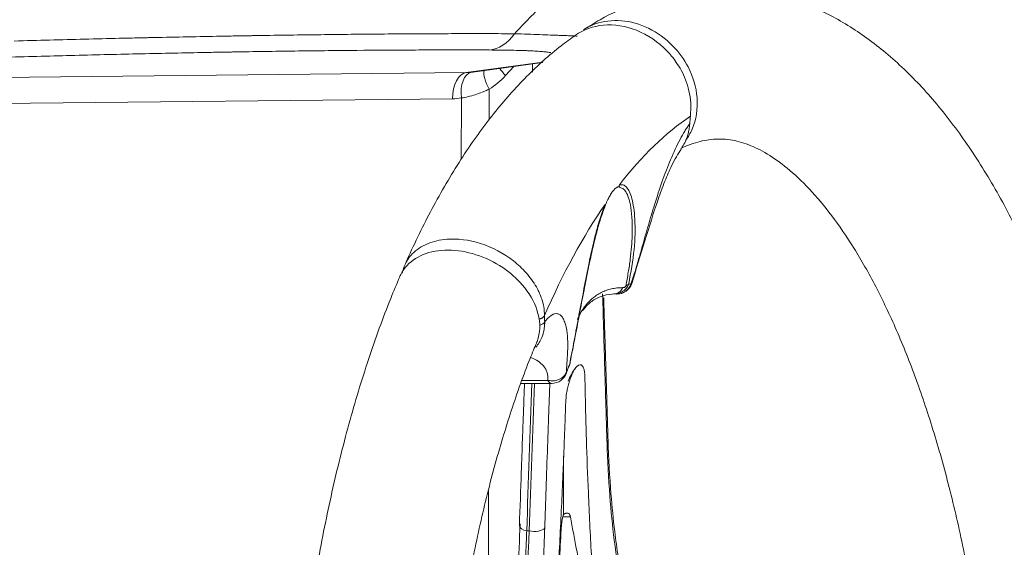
# Model space of a CAD drawing. Header units: millimetres. Extents: x 0 to 594, y 0 to 420.
# Tile 516 of 656: x 208.39 to 217.81, y 332.31 to 337.36. Entities that reach past the tile are written whole.
import ezdxf

# ---------------------------------------------------------------- set-up
doc = ezdxf.new("R2010")
doc.units = ezdxf.units.MM
doc.layers.add('1', color=7, linetype='Continuous', true_color=0xffffff)
doc.styles.add('Arial', font='txt')
doc.dimstyles.get("Standard").update_dxf_attribs({"dimtxt": 0.18, "dimasz": 0.18, "dimexe": 0.18, "dimexo": 0.0625, "dimgap": 0.09, "dimtad": 0, "dimtih": 1, "dimtoh": 1, "dimdec": 4, "dimzin": 0, "dimdsep": 46, "dimtxsty": 'Standard', "dimcen": 0.09, "dimadec": 0, "dimazin": 0, "dimtfac": 1, "dimtdec": 4, "dimtofl": 0, "dimtmove": 0, "dimatfit": 3, "dimfxl": 0, "dimtolj": 1, "dimtzin": 0, "dimarcsym": 0})

# ---------------------------------------------------------------- blocks, each defined once
blk = doc.blocks.new('_U4')
at = {"layer": '1', "color": 18, "lineweight": 18}
for p, q in [((145.9116, 334.1767), (145.9116, 389.8618)), ((318.508, 353.4371), (318.508, 389.8618)), ((145.9116, 387.8618), (227.4862, 387.8618)), ((318.508, 387.8618), (236.9333, 387.8618))]:
    blk.add_line(p, q, dxfattribs=at)
at = {"layer": '1', "color": 18}
for points in [[(145.9116, 387.8618), (149.4116, 388.7997), (149.4116, 386.924)], [(318.508, 387.8618), (315.008, 386.924), (315.0079, 388.7997)]]:
    blk.add_solid(points, dxfattribs=at)
at = {"layer": '1', "color": 18, "linetype": 'Continuous', "lineweight": 13, "insert": (229.1717, 385.226), "char_height": 3.5, "attachment_point": 7, "line_spacing_factor": 1.047437, "style": 'Arial'}
blk.add_mtext('\\fArial|b0|i0;\\W1.0000;3.5', dxfattribs=at)

msp = doc.modelspace()

# ---------------------------------------------------------------- linework, layer by layer
at = {"layer": '1', "color": 155, "linetype": 'Continuous', "lineweight": 13}
for p, q in [((212.6592, 336.8508), (213.3927, 336.9508)), ((213.116, 336.9102), (213.0374, 336.8236)), ((213.2948, 336.8546), (213.2949, 336.9346)), ((205.1564, 336.7749), (212.6592, 336.8508)), ((212.8796, 336.6935), (212.8792, 336.3967)), ((212.5291, 336.6014), (205.0263, 336.5255)), ((212.6136, 336.0235), (212.6145, 336.6091)), ((214.0983, 334.7339), (214.1015, 334.7337)), ((213.4402, 333.9099), (213.1961, 333.9099)), ((212.8737, 332.8536), (212.8711, 331.1165)), ((213.6569, 332.6048), (213.5842, 332.6048)), ((213.2625, 332.4707), (213.2392, 332.4707))]:
    msp.add_line(p, q, dxfattribs=at)
at = {"layer": '1', "color": 155, "linetype": 'Continuous', "lineweight": 18}
for p, q in [((212.702, 336.8538), (213.3889, 336.9474)), ((214.2436, 334.8357), (214.2439, 334.8369)), ((214.0807, 334.7357), (214.0805, 334.7357)), ((213.1858, 333.8812), (213.4775, 333.8812))]:
    msp.add_line(p, q, dxfattribs=at)
for centre, end in [((214.1015, 334.8837), 341.33165), ((213.4775, 334.0312), 341.09841)]:
    msp.add_arc(centre, 0.15, 270, end, dxfattribs=at)
at = {"layer": '1', "color": 155, "linetype": 'Continuous', "lineweight": 13}
for centre, major_axis, ratio, start_param, end_param in [((212.8618, 337.5665), (-0.0021, -0.5), 0.715918, 0.058277, 0.816638), ((212.6686, 336.6012), (0.0025, -0.25), 0.557777, 3.190607, 4.705987), ((212.754, 336.6089), (-0.0422, 0.2464), 0.552168, 0.022493, 1.475798), ((212.9749, 336.6934), (-0.129, 0.2142), 0.332788, 0.423131, 1.372485), ((212.5428, 337.3499), (-0.0009, -0.751), 0.923252, 0.50859, 0.795474), ((213.1327, 336.8234), (-0.1852, 0.168), 0.266589, 0.883863, 1.284279), ((212.5172, 337.3525), (0.0227, -0.7508), 0.845475, 6.266153, 6.401143), ((214.1015, 334.8837), (0.0296, 0.147), 0.967443, 3.324642, 4.524604), ((214.1022, 334.8766), (-0.1224, 0.0256), 0.576041, 2.433692, 2.834963), ((214.1015, 334.8837), (-0.1421, 0.048), 0.251831, 2.88176, 3.141615), ((204.6316, 336.3397), (-8.1892, 4.4504), 0.712679, 3.535344, 3.543662), ((213.4775, 334.0312), (-0.1389, 0.0565), 0.327864, 2.940129, 3.317704), ((213.4775, 334.0312), (0, -0.15), 0.422618, 5.653836, 6.283204), ((213.9043, 333.3374), (-0.1124, -0.0037), 0.595992, 2.707303, 3.129583), ((213.2821, 332.5191), (-0.1124, 0.0038), 0.476596, 0.016791, 1.195354), ((213.3054, 332.5191), (0.1124, -0.0038), 0.476596, 4.336946, 5.966683)]:
    msp.add_ellipse(centre, major_axis=major_axis, ratio=ratio, start_param=start_param, end_param=end_param, dxfattribs=at)
at = {"layer": '1', "color": 155, "linetype": 'Continuous', "lineweight": 18}
for centre, major_axis, ratio, start_param, end_param in [((212.6567, 337.3523), (0.0035, -0.5014), 0.805923, 6.280892, 6.415882), ((215.7084, 328.9164), (0, 7.8165), 0.422618, 0.277235, 0.499613), ((206.2438, 338.5451), (6.452, -6.7288), 0.841617, 0.636904, 0.645221), ((215.7084, 328.9164), (0, 7.8165), 0.422618, 0.547585, 0.769941), ((214.0716, 334.8603), (-0.0043, 0.1249), 0.789945, 3.109362, 4.143958), ((213.531, 334.0963), (0.1225, -0.0249), 0.590442, 6.068866, 6.470138)]:
    msp.add_ellipse(centre, major_axis=major_axis, ratio=ratio, start_param=start_param, end_param=end_param, dxfattribs=at)
at = {"layer": '1', "color": 155, "linetype": 'Continuous', "lineweight": 13}
for points, knots in [([(213.1213, 337.223), (213.1698, 337.2731), (213.2183, 337.3233), (213.315, 337.4237), (213.3633, 337.474), (213.5079, 337.625), (213.6039, 337.7258), (213.6995, 337.8268)], [0, 0, 0, 0, 0.25, 0.25, 0.5, 0.5, 1, 1, 1, 1]), ([(213.8099, 337.2772), (213.8368, 337.2924), (213.9394, 337.3393), (214.1432, 337.3649), (214.4102, 337.2903), (214.6362, 337.1261), (214.8067, 336.8922), (214.8926, 336.6029), (214.8532, 336.3569), (214.7836, 336.2366), (214.7597, 336.2043)], [0, 0, 0, 0, 0.053747, 0.194062, 0.335388, 0.477918, 0.602143, 0.7598, 0.929624, 1, 1, 1, 1]), ([(208.3378, 337.1531), (208.4513, 337.1562), (208.6771, 337.1624), (209.0123, 337.171), (209.2334, 337.1763), (209.3983, 337.1802), (209.4806, 337.1821), (209.5761, 337.1842), (209.617, 337.1851), (209.6442, 337.1857), (209.6578, 337.186), (209.7801, 337.1886), (209.9958, 337.1931), (210.2082, 337.1972), (210.3662, 337.2001), (210.4448, 337.2015), (210.536, 337.203), (210.575, 337.2037), (210.601, 337.2041), (210.6139, 337.2043), (210.7304, 337.2062), (210.8327, 337.2078), (211.1357, 337.2122), (211.3327, 337.2147), (211.6209, 337.2178), (211.7157, 337.2187), (211.9029, 337.2203), (211.9953, 337.221), (212.1776, 337.2221), (212.2676, 337.2226), (212.445, 337.2233), (212.5325, 337.2235), (212.705, 337.2238), (212.7901, 337.2238), (212.9157, 337.2236), (212.9573, 337.2235), (213.0398, 337.2233), (213.0807, 337.2232), (213.1213, 337.223)], [0, 0, 0, 0, 0.0625, 0.125, 0.1875, 0.1875, 0.21875, 0.234375, 0.242187, 0.242187, 0.25, 0.25, 0.3125, 0.375, 0.375, 0.40625, 0.421875, 0.429688, 0.429688, 0.4375, 0.4375, 0.5, 0.5, 0.625, 0.625, 0.6875, 0.6875, 0.75, 0.75, 0.8125, 0.8125, 0.875, 0.875, 0.9375, 0.9375, 0.96875, 0.96875, 1, 1, 1, 1]), ([(213.1213, 337.223), (213.1652, 337.2215), (213.2495, 337.2186), (213.3264, 337.2159), (213.3995, 337.2132), (213.4343, 337.2119), (213.4835, 337.21), (213.4995, 337.2094), (213.5304, 337.2082), (213.5454, 337.2076), (213.5889, 337.2058), (213.6157, 337.2047), (213.6649, 337.2025), (213.6873, 337.2015), (213.7129, 337.2003), (213.718, 337.2001), (213.723, 337.1998)], [0, 0, 0, 0, 0.159738, 0.319476, 0.319476, 0.479214, 0.479214, 0.559083, 0.559083, 0.638952, 0.638952, 0.79869, 0.79869, 0.958428, 0.958428, 1, 1, 1, 1]), ([(212.8806, 337.0673), (212.8022, 337.0676), (212.7225, 337.0678), (212.5608, 337.068), (212.4787, 337.068), (212.3121, 337.0678), (212.2277, 337.0675), (212.0563, 337.0668), (211.9695, 337.0664), (211.7054, 337.0647), (211.5246, 337.0631), (211.1535, 337.0591), (210.9632, 337.0567), (210.6705, 337.0523), (210.5718, 337.0507), (210.4593, 337.0488), (210.4467, 337.0486), (210.4217, 337.0482), (210.384, 337.0476), (210.3463, 337.0469), (210.2707, 337.0456), (210.2201, 337.0446), (210.0679, 337.0418), (209.8636, 337.0378), (209.6566, 337.0334), (209.4482, 337.0288), (209.2385, 337.024), (208.9199, 337.0161), (208.5972, 337.0077), (208.3793, 337.0016), (208.2697, 336.9985)], [0, 0, 0, 0, 0.0625, 0.0625, 0.125, 0.125, 0.1875, 0.1875, 0.25, 0.25, 0.375, 0.375, 0.5, 0.5, 0.5625, 0.5625, 0.570313, 0.570313, 0.578125, 0.59375, 0.59375, 0.625, 0.625, 0.6875, 0.75, 0.75, 0.8125, 0.875, 0.9375, 1, 1, 1, 1]), ([(213.4683, 337.0419), (213.4592, 337.0438), (213.4482, 337.0456), (213.4223, 337.049), (213.4074, 337.0506), (213.3737, 337.0536), (213.3548, 337.055), (213.3129, 337.0575), (213.29, 337.0587), (213.2524, 337.0604), (213.2394, 337.0609), (213.2126, 337.0618), (213.1987, 337.0623), (213.1558, 337.0636), (213.1254, 337.0643), (213.0613, 337.0655), (212.9937, 337.0665), (212.9194, 337.0671), (212.8806, 337.0673)], [0, 0, 0, 0, 0.125, 0.125, 0.25, 0.25, 0.375, 0.375, 0.5, 0.5, 0.5625, 0.5625, 0.625, 0.625, 0.75, 0.75, 0.875, 1, 1, 1, 1]), ([(212.8796, 336.6935), (212.8686, 336.6879), (212.8575, 336.6826), (212.8408, 336.6751), (212.8352, 336.6726), (212.824, 336.6678), (212.8185, 336.6655), (212.7906, 336.6542), (212.7684, 336.6462), (212.7241, 336.6323), (212.702, 336.6263), (212.6581, 336.6163), (212.6362, 336.6122), (212.6145, 336.6091)], [0, 0, 0, 0, 0.125, 0.125, 0.1875, 0.1875, 0.25, 0.25, 0.5, 0.5, 0.75, 0.75, 1, 1, 1, 1]), ([(214.2357, 334.8281), (214.2441, 334.8534), (214.2629, 334.9106), (214.2938, 335.0126), (214.3215, 335.1078), (214.3581, 335.2384), (214.401, 335.3889), (214.4637, 335.5984), (214.5334, 335.8108), (214.6147, 336.0245), (214.6883, 336.1842), (214.7426, 336.2801), (214.7739, 336.329), (214.79, 336.3523), (214.7987, 336.3648)], [0, 0, 0, 0, 0.047786, 0.107733, 0.193171, 0.226965, 0.35231, 0.470051, 0.605904, 0.735829, 0.870711, 0.93381, 0.964494, 1, 1, 1, 1]), ([(214.1258, 335.7775), (214.138, 335.7789), (214.1632, 335.7817), (214.1955, 335.7572), (214.2238, 335.7126), (214.247, 335.6456), (214.2642, 335.5575), (214.2785, 335.4023), (214.2743, 335.1646), (214.2345, 334.943), (214.2144, 334.8309)], [0, 0, 0, 0, 0.067835, 0.139996, 0.218298, 0.304188, 0.398787, 0.502946, 0.748534, 1, 1, 1, 1]), ([(214.1856, 334.8113), (214.1943, 334.8552), (214.2115, 334.9421), (214.2299, 335.0668), (214.2424, 335.1854), (214.2486, 335.2974), (214.2491, 335.4155), (214.2414, 335.5325), (214.2224, 335.6325), (214.1969, 335.7007), (214.168, 335.7427), (214.1437, 335.749), (214.1321, 335.752)], [0, 0, 0, 0, 0.103413, 0.204501, 0.303617, 0.401183, 0.497697, 0.628903, 0.748928, 0.841669, 0.924507, 1, 1, 1, 1]), ([(213.8988, 335.3104), (213.9098, 335.3533), (213.937, 335.4515), (213.9699, 335.5398), (213.9886, 335.59)], [0, 0, 0, 0, 0.431178, 1, 1, 1, 1]), ([(213.9742, 335.5364), (213.9667, 335.5153), (213.9512, 335.4722), (213.9323, 335.4108), (213.921, 335.3712), (213.9166, 335.3553)], [0, 0, 0, 0, 0.364237, 0.746645, 1, 1, 1, 1]), ([(212.0721, 335.0096), (212.0896, 335.0493), (212.1456, 335.1326), (212.282, 335.2238), (212.5037, 335.2757), (212.804, 335.2382), (213.0716, 335.0962), (213.2405, 334.9384), (213.3101, 334.8425), (213.347, 334.7742), (213.3656, 334.7351), (213.3866, 334.6797), (213.4053, 334.6081), (213.4077, 334.5566), (213.409, 334.5283)], [0, 0, 0, 0, 0.089051, 0.203662, 0.313317, 0.480607, 0.654946, 0.736626, 0.827263, 0.841698, 0.866197, 0.900754, 0.945359, 1, 1, 1, 1]), ([(213.7241, 334.4913), (213.7269, 334.4978), (213.7464, 334.5415), (213.789, 334.6147), (213.8633, 334.6951), (213.9358, 334.7434), (213.9991, 334.7704), (214.0489, 334.7848), (214.1016, 334.7941), (214.1385, 334.7953), (214.1571, 334.796)], [0, 0, 0, 0, 0.033289, 0.225977, 0.418447, 0.613116, 0.707624, 0.803576, 0.901017, 1, 1, 1, 1]), ([(214.0073, 333.3125), (214.0049, 333.3873), (214, 333.5413), (213.9928, 333.7785), (213.9845, 334.0552), (213.9751, 334.3756), (213.9684, 334.6126), (213.9649, 334.7353)], [0, 0, 0, 0, 0.157692, 0.324359, 0.5, 0.741235, 1, 1, 1, 1]), ([(213.4109, 334.469), (213.4222, 334.4825), (213.4447, 334.5095), (213.4768, 334.5347), (213.5069, 334.5481), (213.5345, 334.5489), (213.5595, 334.5373), (213.5813, 334.5137), (213.5998, 334.4781), (213.6174, 334.4217), (213.6303, 334.3363), (213.6329, 334.2191), (213.627, 334.1121), (213.6212, 334.034), (213.6187, 333.999), (213.6175, 333.9835)], [0, 0, 0, 0, 0.064918, 0.128876, 0.192539, 0.256593, 0.321721, 0.388579, 0.457775, 0.529859, 0.647473, 0.77312, 0.892306, 0.952251, 1, 1, 1, 1]), ([(213.4402, 333.9099), (213.4411, 333.9219), (213.4431, 333.9463), (213.4362, 333.982), (213.4221, 334.0167), (213.3951, 334.0564), (213.3475, 334.0982), (213.3016, 334.1198), (213.2752, 334.1281), (213.2752, 334.1281)], [0, 0, 0, 0, 0.116073, 0.237269, 0.3647, 0.499322, 0.729444, 0.999284, 1, 1, 1, 1]), ([(213.6175, 333.9835), (213.6141, 333.9771), (213.6068, 333.9632), (213.5908, 333.9456), (213.5705, 333.9296), (213.543, 333.9154), (213.4986, 333.9022), (213.4621, 333.907), (213.4402, 333.9099)], [0, 0, 0, 0, 0.116587, 0.250603, 0.364334, 0.501202, 0.699831, 1, 1, 1, 1]), ([(213.4603, 333.8812), (213.4575, 333.8048), (213.4501, 333.6034), (213.4381, 333.2671), (213.4246, 332.8827), (213.4159, 332.6233), (213.4117, 332.4989)], [0, 0, 0, 0, 0.165696, 0.437224, 0.729972, 1, 1, 1, 1]), ([(214.3202, 331.3202), (214.3055, 331.3596), (214.2759, 331.4395), (214.2133, 331.6396), (214.14, 331.9473), (214.0748, 332.3618), (214.0288, 332.821), (214.0147, 333.142), (214.0073, 333.3125)], [0, 0, 0, 0, 0.069806, 0.141569, 0.342376, 0.569697, 0.771366, 1, 1, 1, 1]), ([(213.4117, 332.4989), (213.4089, 332.4212), (213.4034, 332.2693), (213.3926, 332.0426), (213.3807, 331.824), (213.3679, 331.6134), (213.3546, 331.4112), (213.334, 331.118), (213.3053, 330.7406), (213.2703, 330.2848), (213.2516, 329.9897), (213.2426, 329.8481)], [0, 0, 0, 0, 0.093456, 0.182706, 0.26783, 0.348905, 0.426012, 0.499244, 0.681367, 0.847146, 1, 1, 1, 1]), ([(213.2392, 332.4707), (213.2373, 332.4226), (213.2337, 332.3281), (213.2272, 332.1871), (213.2203, 332.0499), (213.2129, 331.9164), (213.2051, 331.787), (213.1971, 331.6617), (213.189, 331.5406), (213.1808, 331.4239), (213.1726, 331.3115), (213.1585, 331.1223), (213.1384, 330.8668), (213.1141, 330.5668), (213.0942, 330.3079), (213.0776, 330.0802), (213.068, 329.9305), (213.0633, 329.8574)], [0, 0, 0, 0, 0.058763, 0.115577, 0.170441, 0.223355, 0.274321, 0.323338, 0.370407, 0.415529, 0.458702, 0.499929, 0.632621, 0.74897, 0.836412, 0.92008, 1, 1, 1, 1]), ([(213.0859, 329.8456), (213.0882, 329.8818), (213.0927, 329.9551), (213.1002, 330.066), (213.1082, 330.1793), (213.1167, 330.2949), (213.1256, 330.4127), (213.1399, 330.5975), (213.1612, 330.8609), (213.187, 331.1877), (213.2112, 331.5204), (213.2292, 331.799), (213.2432, 332.0428), (213.2538, 332.2522), (213.2595, 332.3957), (213.2625, 332.4707)], [0, 0, 0, 0, 0.039358, 0.079705, 0.121045, 0.163382, 0.206718, 0.251058, 0.36803, 0.500817, 0.62068, 0.749798, 0.82546, 0.90886, 1, 1, 1, 1])]:
    msp.add_open_spline(points, degree=3, knots=knots, dxfattribs=at)
at = {"layer": '1', "color": 155, "linetype": 'Continuous', "lineweight": 18}
for points, knots in [([(219.0776, 331.0481), (219.0683, 331.1349), (219.0308, 331.4593), (218.9487, 332.0117), (218.8194, 332.692), (218.6638, 333.3464), (218.4829, 333.9709), (218.277, 334.5614), (218.0463, 335.1143), (217.791, 335.6257), (217.5107, 336.0921), (217.2054, 336.5091), (216.8755, 336.871), (216.5234, 337.1713), (216.1538, 337.4041), (215.7736, 337.5654), (215.3907, 337.6552), (215.0116, 337.6762), (214.641, 337.6324), (214.2816, 337.5269), (213.997, 337.3943), (213.8347, 337.2935), (213.7829, 337.2587)], [0, 0, 0, 0, 0.019736, 0.074177, 0.128725, 0.183422, 0.238313, 0.293445, 0.348872, 0.404642, 0.460777, 0.517225, 0.57369, 0.629518, 0.683856, 0.73601, 0.7859, 0.834082, 0.881456, 0.928794, 0.976946, 1, 1, 1, 1]), ([(214.8042, 336.4344), (214.8071, 336.4763), (214.8127, 336.5564), (214.7938, 336.6749), (214.7614, 336.78), (214.7194, 336.8704), (214.6734, 336.9457), (214.6275, 337.0067), (214.5172, 337.131), (214.2984, 337.2806), (213.9708, 337.3298), (213.7822, 337.2625), (213.7059, 337.209)], [0, 0, 0, 0, 0.079652, 0.152173, 0.217556, 0.275793, 0.326877, 0.370803, 0.407569, 0.61365, 0.811465, 1, 1, 1, 1]), ([(213.707, 337.2073), (213.6597, 337.1753), (213.497, 337.0582), (213.2318, 336.8184), (212.9186, 336.4658), (212.6229, 336.0544), (212.352, 335.5962), (212.173, 335.2368), (212.0847, 335.0376), (212.0724, 335.0094)], [0, 0, 0, 0, 0.070423, 0.245572, 0.424988, 0.608862, 0.794843, 0.97111, 1, 1, 1, 1]), ([(214.7119, 336.1183), (214.7172, 336.1256), (214.7338, 336.1502), (214.7615, 336.2016), (214.7826, 336.2626), (214.7928, 336.3131), (214.7963, 336.3388), (214.7976, 336.3518), (214.7983, 336.3592), (214.7986, 336.3629), (214.7987, 336.3648)], [0, 0, 0, 0, 0.106224, 0.346636, 0.674058, 0.837337, 0.918831, 0.959541, 0.979886, 1, 1, 1, 1]), ([(214.7265, 336.1324), (214.7628, 336.1495), (214.8591, 336.1863), (215.0108, 336.2203), (215.1764, 336.2167), (215.3524, 336.1716), (215.5355, 336.0828), (215.7317, 335.9447), (215.9401, 335.7498), (216.1565, 335.4926), (216.3706, 335.1801), (216.579, 334.8132), (216.7785, 334.3939), (216.9658, 333.925), (217.138, 333.4104), (217.2925, 332.8545), (217.4273, 332.2626), (217.5397, 331.6394), (217.6026, 331.1964), (217.6286, 330.9639), (217.63, 330.9511)], [0, 0, 0, 0, 0.035716, 0.09875, 0.170416, 0.234612, 0.292883, 0.348533, 0.407591, 0.465496, 0.523211, 0.581078, 0.639322, 0.697999, 0.757088, 0.816541, 0.876297, 0.9363, 0.996496, 1, 1, 1, 1]), ([(214.2439, 334.8369), (214.2846, 334.9712), (214.367, 335.2327), (214.4699, 335.5734), (214.5585, 335.8111), (214.6329, 335.9852), (214.6854, 336.0739), (214.7163, 336.1166)], [0, 0, 0, 0, 0.296183, 0.575585, 0.706672, 0.83015, 1, 1, 1, 1]), ([(214.1321, 335.752), (214.1312, 335.7536), (214.1294, 335.7568), (214.1268, 335.7605), (214.1247, 335.7636), (214.1236, 335.7658), (214.123, 335.7674), (214.1226, 335.7686), (214.1225, 335.7706), (214.1234, 335.7737), (214.1245, 335.7757), (214.1253, 335.7768), (214.1258, 335.7775)], [0, 0, 0, 0, 0.246534, 0.496538, 0.635967, 0.744837, 0.786382, 0.810859, 0.871933, 0.901629, 0.942153, 1, 1, 1, 1]), ([(214.1321, 335.752), (214.1312, 335.7534), (214.1295, 335.7562), (214.126, 335.7587), (214.122, 335.7602), (214.1173, 335.7604), (214.1121, 335.7595), (214.1063, 335.7573), (214.0958, 335.7518), (214.0797, 335.7388), (214.0579, 335.7128), (214.0362, 335.6794), (214.018, 335.6446), (214.0037, 335.6134), (213.9932, 335.5879), (213.9833, 335.5624), (213.9772, 335.5449), (213.9742, 335.5364)], [0, 0, 0, 0, 0.032767, 0.066138, 0.100384, 0.135748, 0.172455, 0.210699, 0.250651, 0.373521, 0.499771, 0.626219, 0.749321, 0.818125, 0.882087, 0.942277, 1, 1, 1, 1]), ([(213.9886, 335.59), (213.989, 335.5906), (213.9898, 335.5917), (213.9908, 335.5925), (213.9914, 335.5919), (213.9909, 335.5884), (213.9897, 335.5838), (213.9876, 335.5767), (213.9842, 335.5661), (213.9797, 335.5522), (213.976, 335.5416), (213.9742, 335.5364)], [0, 0, 0, 0, 0.056107, 0.095985, 0.125086, 0.171225, 0.249353, 0.342523, 0.4996, 0.74932, 1, 1, 1, 1]), ([(213.6476, 334.0566), (213.6628, 334.1333), (213.6929, 334.2851), (213.7386, 334.5304), (213.7853, 334.7793), (213.8319, 335.0204), (213.8706, 335.197), (213.8936, 335.2902), (213.8988, 335.3104)], [0, 0, 0, 0, 0.206045, 0.407902, 0.607676, 0.793953, 0.955088, 1, 1, 1, 1]), ([(213.9166, 335.3553), (213.914, 335.3457), (213.9039, 335.3088), (213.8869, 335.2421), (213.8587, 335.1226), (213.8248, 334.9635), (213.7839, 334.7562), (213.7418, 334.5342), (213.6979, 334.3035), (213.6689, 334.1589), (213.6541, 334.0853)], [0, 0, 0, 0, 0.021267, 0.081783, 0.146723, 0.283463, 0.433006, 0.616866, 0.805118, 1, 1, 1, 1]), ([(213.3339, 334.2732), (213.3392, 334.2858), (213.3727, 334.3799), (213.365, 334.5714), (213.2212, 334.8148), (213.0098, 335.0015), (212.7562, 335.1246), (212.4823, 335.1695), (212.2386, 335.1255), (212.1212, 335.0412), (212.0782, 334.9886)], [0, 0, 0, 0, 0.027077, 0.19759, 0.344154, 0.465123, 0.598967, 0.732601, 0.866215, 1, 1, 1, 1]), ([(212.0481, 334.9345), (212.0505, 334.9457), (212.057, 334.9713), (212.0661, 334.996), (212.0721, 335.0096)], [0, 0, 0, 0, 0.431014, 1, 1, 1, 1]), ([(212.025, 334.8983), (211.9958, 334.8311), (211.8903, 334.579), (211.723, 334.1169), (211.535, 333.4979), (211.3729, 332.8475), (211.2369, 332.1709), (211.1274, 331.4724), (211.0448, 330.7566), (210.9894, 330.0285), (210.9616, 329.2929), (210.9613, 328.5549), (210.9886, 327.8195), (211.0433, 327.0919), (211.1252, 326.377), (211.2338, 325.6796), (211.3687, 325.0044), (211.5294, 324.3556), (211.7157, 323.7382), (211.8846, 323.2685), (211.9927, 323.0092), (212.0252, 322.9344)], [0, 0, 0, 0, 0.021143, 0.078157, 0.134902, 0.191393, 0.247673, 0.303787, 0.359775, 0.415673, 0.471514, 0.527331, 0.58315, 0.638994, 0.694891, 0.750874, 0.806979, 0.863246, 0.919721, 0.976457, 1, 1, 1, 1]), ([(214.2144, 334.8309), (214.2105, 334.8217), (214.2027, 334.8032), (214.1834, 334.7794), (214.1566, 334.7576), (214.1194, 334.7396), (214.089, 334.7369), (214.0727, 334.7354)], [0, 0, 0, 0, 0.165901, 0.333924, 0.50171, 0.732687, 1, 1, 1, 1]), ([(213.7744, 334.5755), (213.7778, 334.5803), (213.7897, 334.5964), (213.8265, 334.639), (213.8844, 334.6852), (213.9769, 334.7254), (214.045, 334.7355), (214.0864, 334.7365)], [0, 0, 0, 0, 0.045254, 0.156749, 0.459248, 0.695094, 1, 1, 1, 1]), ([(214.099, 334.7397), (214.0991, 334.7391), (214.1003, 334.7386), (214.1042, 334.7387), (214.1069, 334.7391), (214.1084, 334.7394)], [0, 0, 0, 0, 0.498262, 0.74315, 1, 1, 1, 1]), ([(214.1571, 334.796), (214.1577, 334.796), (214.1583, 334.796), (214.1634, 334.7961), (214.1682, 334.7966), (214.1751, 334.7993), (214.1768, 334.8002), (214.1796, 334.8021), (214.1806, 334.8029), (214.1821, 334.8045), (214.1827, 334.8052), (214.1838, 334.8068), (214.1844, 334.8077), (214.1851, 334.8095), (214.1854, 334.8104), (214.1856, 334.8113)], [0, 0, 0, 0, 0.06531, 0.06531, 0.55426, 0.55426, 0.711615, 0.711615, 0.798901, 0.798901, 0.859552, 0.859552, 0.929766, 0.929766, 1, 1, 1, 1]), ([(213.4109, 334.4689), (213.411, 334.4673), (213.411, 334.464), (213.411, 334.4575), (213.4108, 334.446), (213.4095, 334.4233), (213.4035, 334.3786), (213.3823, 334.3075), (213.35, 334.255), (213.3265, 334.2272)], [0, 0, 0, 0, 0.017999, 0.036201, 0.072611, 0.145457, 0.291263, 0.583237, 1, 1, 1, 1]), ([(213.358, 334.4958), (213.3585, 334.4959), (213.3598, 334.4961), (213.3618, 334.4966), (213.364, 334.4971), (213.366, 334.4976), (213.3677, 334.4981), (213.3693, 334.4986), (213.373, 334.4998), (213.3785, 334.5019), (213.3856, 334.5053), (213.392, 334.5093), (213.3976, 334.5136), (213.4023, 334.5183), (213.4061, 334.5231), (213.4079, 334.5264), (213.4088, 334.5281)], [0, 0, 0, 0, 0.019935, 0.054308, 0.086065, 0.115175, 0.141617, 0.165375, 0.186441, 0.30619, 0.426075, 0.545262, 0.662949, 0.778389, 0.890925, 1, 1, 1, 1]), ([(213.3642, 334.4372), (213.3671, 334.4379), (213.37, 334.4388), (213.3776, 334.4413), (213.382, 334.4432), (213.3902, 334.4476), (213.3939, 334.45), (213.4004, 334.4551), (213.4032, 334.4578), (213.4077, 334.4634), (213.4096, 334.4662), (213.4109, 334.469)], [0, 0, 0, 0, 0.128896, 0.128896, 0.346672, 0.346672, 0.564448, 0.564448, 0.782224, 0.782224, 1, 1, 1, 1]), ([(213.3349, 323.5599), (213.3187, 323.5978), (213.2386, 323.7889), (213.1037, 324.1627), (212.9398, 324.698), (212.7951, 325.273), (212.6712, 325.8812), (212.5698, 326.5174), (212.4923, 327.1757), (212.4395, 327.85), (212.4123, 328.5343), (212.4108, 329.2223), (212.4353, 329.9077), (212.4853, 330.5845), (212.5604, 331.2463), (212.6596, 331.8871), (212.7818, 332.501), (212.9254, 333.0827), (213.0887, 333.6252), (213.2283, 334.0173), (213.3136, 334.2226), (213.3352, 334.2727)], [0, 0, 0, 0, 0.014073, 0.069968, 0.126158, 0.182664, 0.23943, 0.296403, 0.353536, 0.410785, 0.468112, 0.525481, 0.58286, 0.640205, 0.697482, 0.754654, 0.811681, 0.868519, 0.925117, 0.981418, 1, 1, 1, 1]), ([(213.7043, 334.026), (213.6985, 334.018), (213.6869, 333.9993), (213.6701, 333.9645), (213.6571, 333.9311), (213.6477, 333.9024), (213.6389, 333.8727), (213.6294, 333.8342), (213.6178, 333.7715), (213.6132, 333.7259), (213.6122, 333.6981)], [0, 0, 0, 0, 0.125005, 0.25001, 0.375016, 0.437518, 0.500021, 0.625026, 0.750031, 1, 1, 1, 1]), ([(213.6387, 334.0362), (213.6399, 334.037), (213.645, 334.0416), (213.6465, 334.05), (213.6476, 334.0566)], [0, 0, 0, 0, 0.214743, 1, 1, 1, 1]), ([(213.646, 334.0495), (213.6463, 334.0499), (213.6481, 334.0532), (213.6506, 334.0594), (213.6527, 334.0672), (213.6534, 334.0709)], [0, 0, 0, 0, 0.069753, 0.598629, 1, 1, 1, 1]), ([(213.7043, 334.026), (213.7062, 334.0285), (213.71, 334.0336), (213.7158, 334.04), (213.7215, 334.0456), (213.7271, 334.0502), (213.7328, 334.0539), (213.7419, 334.0585), (213.7541, 334.0605), (213.7678, 334.054), (213.7791, 334.0387), (213.7866, 334.0178), (213.7914, 333.995), (213.7941, 333.9729), (213.7947, 333.9562), (213.795, 333.9479)], [0, 0, 0, 0, 0.041065, 0.082138, 0.123382, 0.164956, 0.207019, 0.249721, 0.37576, 0.499908, 0.623762, 0.749595, 0.83416, 0.917216, 1, 1, 1, 1]), ([(213.795, 333.9479), (213.7995, 333.7478), (213.8079, 333.373), (213.8288, 332.8054), (213.8547, 332.2744), (213.8787, 331.919), (213.8897, 331.7566)], [0, 0, 0, 0, 0.266994, 0.499999, 0.771552, 1, 1, 1, 1]), ([(213.2179, 333.8812), (213.216, 333.8298), (213.2113, 333.7032), (213.2049, 333.5265), (213.1965, 333.2943), (213.1848, 332.9679), (213.1753, 332.6916), (213.1696, 332.5221)], [0, 0, 0, 0, 0.113427, 0.279575, 0.390124, 0.626014, 1, 1, 1, 1]), ([(213.6122, 333.6981), (213.6105, 333.6475), (213.6069, 333.5461), (213.6012, 333.3935), (213.5952, 333.2405), (213.5868, 333.036), (213.5755, 332.7793), (213.5608, 332.4697), (213.5451, 332.1584), (213.5285, 331.8455), (213.514, 331.5834), (213.5035, 331.3992), (213.4974, 331.2938), (213.4944, 331.241), (213.4929, 331.2146)], [0, 0, 0, 0, 0.0625, 0.125, 0.1875, 0.25, 0.375, 0.5, 0.625, 0.75, 0.875, 0.9375, 0.96875, 1, 1, 1, 1]), ([(214.3273, 331.3873), (214.2834, 331.5014), (214.2192, 331.6997), (214.1553, 331.9826), (214.1128, 332.224), (214.0749, 332.4971), (214.0386, 332.8651), (214.0222, 333.163), (214.0168, 333.3403)], [0, 0, 0, 0, 0.210412, 0.35067, 0.468082, 0.591008, 0.763756, 1, 1, 1, 1]), ([(213.5898, 332.6252), (213.5898, 332.6388), (213.5901, 332.769), (213.5908, 332.9557), (213.5916, 333.1288), (213.5919, 333.1853)], [0, 0, 0, 0, 0.072622, 0.697528, 1, 1, 1, 1]), ([(213.5684, 332.4838), (213.5685, 332.486), (213.5688, 332.4904), (213.5692, 332.4972), (213.5697, 332.5039), (213.5702, 332.5107), (213.5708, 332.5176), (213.5719, 332.529), (213.5736, 332.545), (213.5763, 332.5647), (213.5794, 332.5832), (213.5823, 332.5979), (213.585, 332.6093), (213.5874, 332.618), (213.589, 332.6228), (213.5898, 332.6252)], [0, 0, 0, 0, 0.042059, 0.083813, 0.125384, 0.166894, 0.208467, 0.250222, 0.374731, 0.500109, 0.62425, 0.750065, 0.832912, 0.915878, 1, 1, 1, 1]), ([(213.5898, 332.6252), (213.5911, 332.6263), (213.5936, 332.6285), (213.5974, 332.6314), (213.6011, 332.634), (213.6048, 332.6362), (213.6084, 332.6381), (213.6145, 332.6406), (213.6227, 332.6425), (213.6324, 332.6414), (213.641, 332.637), (213.6473, 332.6301), (213.6518, 332.6222), (213.6549, 332.6142), (213.6562, 332.6079), (213.6569, 332.6048)], [0, 0, 0, 0, 0.042365, 0.084291, 0.125908, 0.167346, 0.208736, 0.250206, 0.376045, 0.500045, 0.625467, 0.749945, 0.83324, 0.916266, 1, 1, 1, 1]), ([(213.6569, 332.6048), (213.6854, 332.4545), (213.7424, 332.1541), (213.7967, 331.8539), (213.8239, 331.7039)], [0, 0, 0, 0, 0.5, 1, 1, 1, 1]), ([(213.0012, 329.8806), (213.0066, 329.9649), (213.0176, 330.1371), (213.0369, 330.3991), (213.058, 330.6716), (213.0804, 330.956), (213.1055, 331.2836), (213.1318, 331.6605), (213.158, 332.0935), (213.1697, 332.3862), (213.1758, 332.5394)], [0, 0, 0, 0, 0.090748, 0.185213, 0.284382, 0.388966, 0.499477, 0.650349, 0.816962, 1, 1, 1, 1]), ([(213.5011, 331.2629), (213.5075, 331.3702), (213.5194, 331.5737), (213.5421, 331.9804), (213.5578, 332.2802), (213.5684, 332.4838)], [0, 0, 0, 0, 0.263762, 0.5, 1, 1, 1, 1])]:
    msp.add_open_spline(points, degree=3, knots=knots, dxfattribs=at)
for points, degree in [([(212.0782, 334.9886), (212.0558, 334.9613), (212.0377, 334.9312), (212.0241, 334.899)], 3), ([(214.2144, 334.8309), (214.2217, 334.8307), (214.2289, 334.8298), (214.2357, 334.8281)], 3), ([(214.0983, 334.7339), (214.0917, 334.7353), (214.0849, 334.7359), (214.0777, 334.7356)], 3), ([(214.0168, 333.3403), (213.9756, 334.6994)], 1), ([(213.409, 334.5283), (213.4089, 334.5282), (213.4089, 334.5281), (213.4089, 334.5281)], 3), ([(213.6175, 333.9835), (213.6275, 334.0083), (213.6376, 334.0326), (213.6476, 334.0566)], 3), ([(213.6359, 333.9028), (213.6528, 333.9471), (213.6766, 333.9882), (213.7043, 334.026)], 3), ([(213.6436, 334.0472), (213.6501, 334.0629)], 1), ([(213.2893, 333.8812), (213.2719, 333.4112), (213.255, 332.941), (213.2392, 332.4707)], 3)]:
    msp.add_open_spline(points, degree=degree, dxfattribs=at)
at = {"layer": '1', "color": 155, "linetype": 'Continuous', "lineweight": 13}
msp.add_open_spline([(213.2625, 332.4707), (213.2783, 332.941), (213.2952, 333.4112), (213.3126, 333.8812)], degree=3, dxfattribs=at)

# ---------------------------------------------------------------- dimensions: what is measured, and where the dimension line sits
at = {"layer": '1', "color": 18, "linetype": 'Continuous', "lineweight": 13}
dim = msp.add_linear_dim(base=(145.9116, 387.8618), p1=(318.508, 353.4371), p2=(145.9116, 334.1767), dimstyle='Standard', override={"dimtxt": 3.5, "dimasz": 3.5, "dimexe": 2, "dimexo": 0, "dimgap": 1.5, "dimtih": 1, "dimtoh": 1, "dimdec": 1, "dimlfac": 0.02, "dimdsep": 46, "dimlunit": 2, "dimtxsty": 'Arial', "dimsah": 1, "dimse1": 0, "dimse2": 0, "dimsd1": 0, "dimsd2": 0, "dimclrd": 18, "dimclre": 18, "dimclrt": 18, "dimtol": 0, "dimtm": -0.1, "dimtfac": 1, "dimtdec": 2, "dimtofl": 1, "dimtmove": 0, "dimlwd": 18, "dimlwe": 18}, dxfattribs=at)
dim.commit()
dim.dimension.update_dxf_attribs({"geometry": '_U4', "text_midpoint": (232.2098, 387.8618), "dimtype": 160})

doc.saveas('drawing.dxf')
